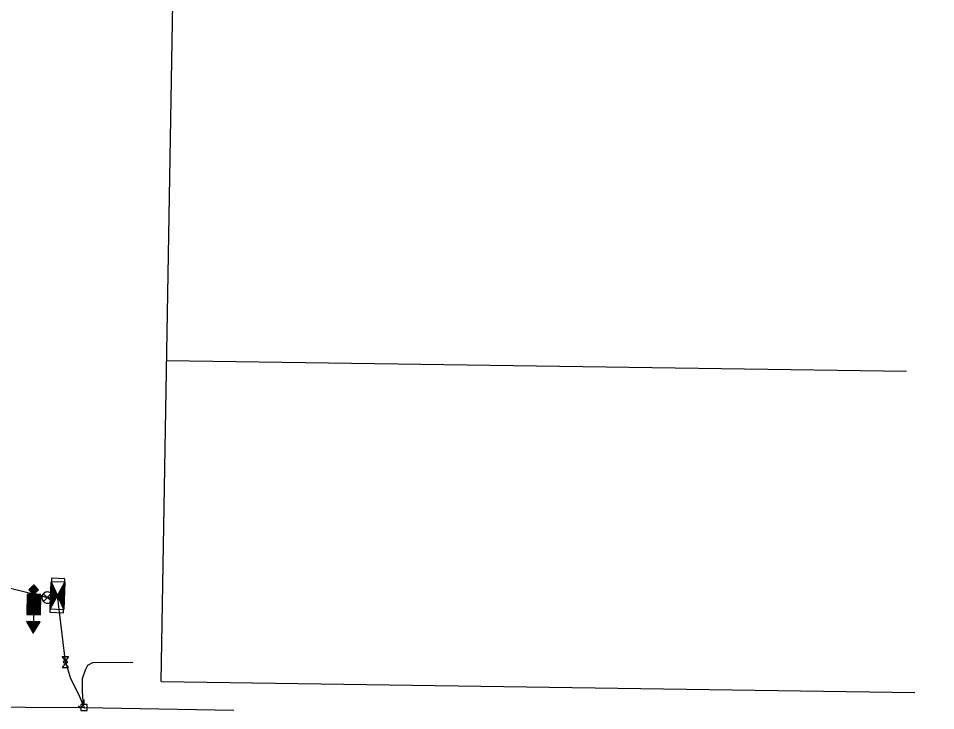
# Model space of a CAD drawing. Extents: x 596028 to 606371, y 330010 to 403088.
# Drawn here: x 604368 to 604908, y 344661 to 345068 of the extents above; entities that cross this region are included whole.
import ezdxf

# ---------------------------------------------------------------- set-up
doc = ezdxf.new("R2010")
doc.units = 0
for name, color, linetype in [('E_FTMS', 7, 'Continuous'), ('E_FTMS_Conduit', 7, 'Continuous'), ('E_UTL_E_Bold', 7, 'Continuous'), ('E_UTL_E_UG', 7, 'Continuous'), ('E_UTL_EPowerPole', 7, 'Continuous'), ('E_UTL_Overhead', 7, 'Continuous')]:
    doc.layers.add(name, color=color, linetype=linetype)

msp = doc.modelspace()

# ---------------------------------------------------------------- linework, layer by layer
at = {"layer": 'E_FTMS'}
for p, q in [((604374.03, 344732.12), (604374.03, 344731.85)), ((604379.31, 344732.09), (604374.14, 344732.22)), ((604374.28, 344732.36), (604374.26, 344731.6)), ((604379.08, 344732.34), (604374.39, 344732.46)), ((604374.53, 344732.59), (604374.49, 344731.36)), ((604378.85, 344732.58), (604374.63, 344732.69)), ((604374.77, 344732.82), (604374.73, 344731.11)), ((604378.61, 344732.83), (604374.88, 344732.93)), ((604375.02, 344733.06), (604374.96, 344730.87)), ((604378.38, 344733.08), (604375.12, 344733.16)), ((604375.26, 344733.29), (604375.2, 344730.62)), ((604378.15, 344733.32), (604375.37, 344733.39)), ((604375.51, 344733.53), (604375.43, 344730.37)), ((604377.91, 344733.57), (604375.62, 344733.63)), ((604375.76, 344733.76), (604375.66, 344730.13)), ((604377.68, 344733.81), (604375.86, 344733.86)), ((604376, 344733.99), (604375.9, 344729.88)), ((604377.44, 344734.06), (604376.11, 344734.09)), ((604376.25, 344734.23), (604376.13, 344729.64)), ((604377.21, 344734.31), (604376.35, 344734.33)), ((604376.49, 344734.46), (604376.37, 344729.39)), ((604376.74, 344734.7), (604376.6, 344729.14)), ((604376.98, 344734.55), (604376.6, 344734.56)), ((604376.98, 344734.55), (604376.84, 344729.27)), ((604377.21, 344734.31), (604377.09, 344729.51)), ((604377.44, 344734.06), (604377.33, 344729.74)), ((604377.68, 344733.81), (604377.58, 344729.98)), ((604377.91, 344733.57), (604377.83, 344730.21)), ((604378.15, 344733.32), (604378.07, 344730.44)), ((604378.38, 344733.08), (604378.32, 344730.68)), ((604378.61, 344732.83), (604378.56, 344730.91)), ((604378.85, 344732.58), (604378.81, 344731.15)), ((604379.08, 344732.34), (604379.06, 344731.38)), ((604379.31, 344732.09), (604379.3, 344731.61)), ((604389.11, 344732.22), (604386.83, 344730.13)), ((604389, 344732.45), (604386.84, 344730.46)), ((604388.9, 344732.68), (604386.86, 344730.8)), ((604388.8, 344732.91), (604386.87, 344731.14)), ((604388.69, 344733.14), (604386.88, 344731.48)), ((604388.59, 344733.37), (604386.9, 344731.82)), ((604388.49, 344733.6), (604386.91, 344732.16)), ((604390.64, 344728.3), (604386.92, 344732.35)), ((604388.38, 344733.83), (604386.93, 344732.5)), ((604388.28, 344734.07), (604386.94, 344732.84)), ((604390.76, 344728.53), (604386.94, 344732.69)), ((604390.45, 344729.22), (604386.95, 344733.03)), ((604388.18, 344734.3), (604386.96, 344733.18)), ((604388.07, 344734.53), (604386.97, 344733.52)), ((604390.14, 344729.91), (604386.97, 344733.37)), ((604389.83, 344730.6), (604386.98, 344733.71)), ((604387.97, 344734.76), (604386.99, 344733.85)), ((604389.52, 344731.3), (604386.99, 344734.05)), ((604387.87, 344734.99), (604387, 344734.19)), ((604387.76, 344735.22), (604387.01, 344734.53)), ((604389.21, 344731.99), (604387.01, 344734.39)), ((604388.9, 344732.68), (604387.02, 344734.73)), ((604387.66, 344735.45), (604387.03, 344734.87)), ((604387.56, 344735.68), (604387.04, 344735.21)), ((604388.59, 344733.37), (604387.04, 344735.06)), ((604388.28, 344734.07), (604387.05, 344735.4)), ((604387.45, 344735.91), (604387.06, 344735.55)), ((604387.35, 344736.14), (604387.07, 344735.89)), ((604387.97, 344734.76), (604387.07, 344735.74)), ((604387.66, 344735.45), (604387.08, 344736.08)), ((604387.25, 344736.37), (604387.09, 344736.23)), ((604387.14, 344736.61), (604387.1, 344736.57)), ((604387.35, 344736.14), (604387.1, 344736.42)), ((604394.93, 344732.35), (604390.76, 344728.53)), ((604394.94, 344732.69), (604391.13, 344729.19)), ((604394.96, 344733.03), (604391.5, 344729.85)), ((604394.97, 344733.37), (604391.87, 344730.52)), ((604394.99, 344733.71), (604392.23, 344731.18)), ((604395, 344734.05), (604392.6, 344731.84)), ((604394.82, 344729.78), (604392.72, 344732.06)), ((604394.83, 344730.12), (604392.85, 344732.29)), ((604395.02, 344734.39), (604392.97, 344732.51)), ((604394.85, 344730.46), (604392.97, 344732.51)), ((604394.86, 344730.8), (604393.09, 344732.73)), ((604394.88, 344731.14), (604393.21, 344732.95)), ((604395.03, 344734.72), (604393.34, 344733.17)), ((604394.89, 344731.48), (604393.34, 344733.17)), ((604394.91, 344731.82), (604393.46, 344733.39)), ((604394.92, 344732.15), (604393.58, 344733.61)), ((604395.04, 344735.06), (604393.71, 344733.83)), ((604394.94, 344732.49), (604393.71, 344733.83)), ((604394.95, 344732.83), (604393.83, 344734.05)), ((604394.96, 344733.17), (604393.95, 344734.28)), ((604395.06, 344735.4), (604394.07, 344734.5)), ((604394.98, 344733.51), (604394.07, 344734.5)), ((604394.99, 344733.85), (604394.2, 344734.72)), ((604395.01, 344734.19), (604394.32, 344734.94)), ((604395.07, 344735.74), (604394.44, 344735.16)), ((604395.02, 344734.53), (604394.44, 344735.16)), ((604395.04, 344734.87), (604394.56, 344735.38)), ((604395.05, 344735.21), (604394.69, 344735.6)), ((604395.09, 344736.08), (604394.81, 344735.83)), ((604395.07, 344735.55), (604394.81, 344735.82)), ((604395.08, 344735.88), (604394.93, 344736.05)), ((604395.09, 344736.22), (604395.05, 344736.27)), ((604380.95, 344726.97), (604372.75, 344719.18)), ((604380.96, 344727.31), (604372.76, 344719.52)), ((604380.97, 344727.65), (604372.77, 344719.85)), ((604380.98, 344727.99), (604372.78, 344720.19)), ((604380.99, 344728.33), (604372.79, 344720.53)), ((604381, 344728.67), (604372.8, 344720.87)), ((604380.79, 344729.13), (604372.81, 344721.55)), ((604381, 344729.01), (604372.81, 344721.21)), ((604380.45, 344729.14), (604372.82, 344721.89)), ((604380.11, 344729.15), (604372.83, 344722.23)), ((604379.77, 344729.16), (604372.84, 344722.57)), ((604379.43, 344729.17), (604372.85, 344722.91)), ((604379.09, 344729.18), (604372.86, 344723.25)), ((604378.75, 344729.19), (604372.87, 344723.59)), ((604378.41, 344729.19), (604372.87, 344723.93)), ((604378.08, 344729.2), (604372.88, 344724.27)), ((604377.74, 344729.21), (604372.89, 344724.6)), ((604377.4, 344729.22), (604372.9, 344724.94)), ((604377.06, 344729.23), (604372.91, 344725.28)), ((604376.72, 344729.24), (604372.92, 344725.62)), ((604376.38, 344729.25), (604372.93, 344725.96)), ((604376.04, 344729.25), (604372.93, 344726.3)), ((604375.7, 344729.26), (604372.94, 344726.64)), ((604380.74, 344718.49), (604372.94, 344726.69)), ((604375.36, 344729.27), (604372.95, 344726.98)), ((604380.75, 344718.83), (604372.95, 344727.03)), ((604375.02, 344729.28), (604372.96, 344727.32)), ((604380.76, 344719.17), (604372.96, 344727.37)), ((604374.68, 344729.29), (604372.97, 344727.66)), ((604380.76, 344719.51), (604372.97, 344727.71)), ((604374.34, 344729.3), (604372.98, 344728)), ((604380.77, 344719.85), (604372.98, 344728.05)), ((604374, 344729.31), (604372.99, 344728.34)), ((604373.66, 344729.31), (604372.99, 344728.68)), ((604380.79, 344720.52), (604372.99, 344728.72)), ((604380.78, 344720.19), (604372.99, 344728.38)), ((604373.32, 344729.32), (604373, 344729.02)), ((604380.8, 344720.86), (604373, 344729.06)), ((604380.81, 344721.2), (604373.08, 344729.33)), ((604380.82, 344721.54), (604373.42, 344729.32)), ((604380.82, 344721.88), (604373.76, 344729.31)), ((604379.55, 344731.85), (604373.89, 344731.99)), ((604380.83, 344722.22), (604374.1, 344729.3)), ((604379.3, 344731.61), (604374.13, 344731.74)), ((604379.06, 344731.38), (604374.36, 344731.5)), ((604380.84, 344722.56), (604374.44, 344729.29)), ((604378.81, 344731.15), (604374.59, 344731.25)), ((604380.85, 344722.9), (604374.78, 344729.29)), ((604378.56, 344730.91), (604374.83, 344731.01)), ((604378.32, 344730.68), (604375.06, 344730.76)), ((604380.86, 344723.24), (604375.12, 344729.28)), ((604378.07, 344730.44), (604375.3, 344730.51)), ((604380.87, 344723.58), (604375.46, 344729.27)), ((604377.83, 344730.21), (604375.53, 344730.27)), ((604377.58, 344729.98), (604375.76, 344730.02)), ((604380.88, 344723.92), (604375.8, 344729.26)), ((604377.33, 344729.74), (604376, 344729.78)), ((604380.88, 344724.26), (604376.14, 344729.25)), ((604377.09, 344729.51), (604376.23, 344729.53)), ((604376.84, 344729.27), (604376.47, 344729.28)), ((604380.89, 344724.6), (604376.48, 344729.24)), ((604380.9, 344724.94), (604376.81, 344729.23)), ((604380.91, 344725.28), (604377.15, 344729.23)), ((604380.92, 344725.61), (604377.49, 344729.22)), ((604380.93, 344725.95), (604377.83, 344729.21)), ((604380.94, 344726.29), (604378.17, 344729.2)), ((604380.94, 344726.63), (604378.51, 344729.19)), ((604380.95, 344726.97), (604378.85, 344729.18)), ((604380.96, 344727.31), (604379.19, 344729.17)), ((604380.97, 344727.65), (604379.53, 344729.17)), ((604380.98, 344727.99), (604379.87, 344729.16)), ((604380.99, 344728.33), (604380.21, 344729.15)), ((604381, 344728.67), (604380.55, 344729.14)), ((604381, 344729.01), (604380.89, 344729.13)), ((604390.02, 344727.2), (604386.57, 344724.02)), ((604390.39, 344727.86), (604386.58, 344724.36)), ((604390.76, 344728.53), (604386.6, 344724.7)), ((604390.66, 344728.76), (604386.61, 344725.04)), ((604390.55, 344728.99), (604386.62, 344725.38)), ((604390.45, 344729.22), (604386.64, 344725.72)), ((604390.35, 344729.45), (604386.65, 344726.06)), ((604390.24, 344729.68), (604386.67, 344726.4)), ((604390.14, 344729.91), (604386.68, 344726.74)), ((604388.68, 344724.76), (604386.69, 344726.93)), ((604390.04, 344730.14), (604386.7, 344727.07)), ((604388.8, 344724.99), (604386.7, 344727.27)), ((604389.93, 344730.37), (604386.71, 344727.41)), ((604388.92, 344725.21), (604386.72, 344727.61)), ((604389.83, 344730.6), (604386.73, 344727.75)), ((604389.04, 344725.43), (604386.73, 344727.94)), ((604389.73, 344730.83), (604386.74, 344728.09)), ((604389.62, 344731.06), (604386.75, 344728.43)), ((604389.17, 344725.65), (604386.75, 344728.28)), ((604389.29, 344725.87), (604386.76, 344728.62)), ((604389.52, 344731.3), (604386.77, 344728.77)), ((604389.42, 344731.53), (604386.78, 344729.11)), ((604389.41, 344726.09), (604386.78, 344728.96)), ((604389.53, 344726.31), (604386.79, 344729.3)), ((604389.31, 344731.76), (604386.8, 344729.45)), ((604389.21, 344731.99), (604386.81, 344729.79)), ((604389.66, 344726.53), (604386.81, 344729.64)), ((604389.78, 344726.76), (604386.82, 344729.98)), ((604389.9, 344726.98), (604386.83, 344730.32)), ((604390.02, 344727.2), (604386.85, 344730.66)), ((604390.15, 344727.42), (604386.86, 344731)), ((604390.27, 344727.64), (604386.88, 344731.33)), ((604390.39, 344727.86), (604386.89, 344731.67)), ((604390.52, 344728.08), (604386.91, 344732.01)), ((604394.59, 344724.36), (604390.76, 344728.53)), ((604394.91, 344732.01), (604390.86, 344728.29)), ((604394.6, 344724.69), (604390.88, 344728.75)), ((604394.9, 344731.67), (604390.97, 344728.06)), ((604394.62, 344725.03), (604391.01, 344728.97)), ((604394.89, 344731.33), (604391.07, 344727.83)), ((604394.57, 344724.02), (604391.07, 344727.83)), ((604394.63, 344725.37), (604391.13, 344729.19)), ((604394.87, 344731), (604391.17, 344727.6)), ((604394.65, 344725.71), (604391.25, 344729.41)), ((604394.86, 344730.66), (604391.28, 344727.37)), ((604394.66, 344726.05), (604391.37, 344729.63)), ((604394.84, 344730.32), (604391.38, 344727.14)), ((604394.56, 344723.68), (604391.38, 344727.14)), ((604394.83, 344729.98), (604391.48, 344726.91)), ((604394.67, 344726.39), (604391.5, 344729.85)), ((604394.81, 344729.64), (604391.59, 344726.68)), ((604394.69, 344726.73), (604391.62, 344730.07)), ((604394.8, 344729.3), (604391.69, 344726.45)), ((604394.7, 344727.07), (604391.74, 344730.29)), ((604394.78, 344728.96), (604391.79, 344726.22)), ((604394.72, 344727.41), (604391.87, 344730.52)), ((604394.77, 344728.62), (604391.9, 344725.99)), ((604394.73, 344727.75), (604391.99, 344730.74)), ((604394.76, 344728.28), (604392, 344725.75)), ((604394.74, 344727.94), (604392.1, 344725.52)), ((604394.75, 344728.09), (604392.11, 344730.96)), ((604394.73, 344727.61), (604392.21, 344725.29)), ((604394.76, 344728.42), (604392.23, 344731.18)), ((604394.71, 344727.27), (604392.31, 344725.06)), ((604394.78, 344728.76), (604392.36, 344731.4)), ((604394.7, 344726.93), (604392.41, 344724.83)), ((604394.79, 344729.1), (604392.48, 344731.62)), ((604394.81, 344729.44), (604392.6, 344731.84)), ((604380.91, 344725.28), (604372.71, 344717.48)), ((604380.92, 344725.61), (604372.72, 344717.82)), ((604380.93, 344725.95), (604372.73, 344718.16)), ((604380.94, 344726.29), (604372.74, 344718.5)), ((604380.94, 344726.63), (604372.75, 344718.84)), ((604376.63, 344717.23), (604372.81, 344721.26)), ((604377.31, 344717.22), (604372.82, 344721.94)), ((604376.97, 344717.23), (604372.82, 344721.6)), ((604377.65, 344717.21), (604372.83, 344722.28)), ((604377.99, 344717.2), (604372.84, 344722.62)), ((604378.33, 344717.19), (604372.85, 344722.96)), ((604378.67, 344717.18), (604372.86, 344723.3)), ((604379.35, 344717.17), (604372.87, 344723.97)), ((604379.01, 344717.17), (604372.87, 344723.63)), ((604379.69, 344717.16), (604372.88, 344724.31)), ((604380.03, 344717.15), (604372.89, 344724.65)), ((604380.37, 344717.14), (604372.9, 344724.99)), ((604380.9, 344724.94), (604372.9, 344717.33)), ((604380.7, 344717.13), (604372.91, 344725.33)), ((604380.71, 344717.47), (604372.92, 344725.67)), ((604380.73, 344718.15), (604372.93, 344726.35)), ((604380.72, 344717.81), (604372.93, 344726.01)), ((604380.89, 344724.6), (604373.24, 344717.32)), ((604380.88, 344724.26), (604373.58, 344717.31)), ((604380.88, 344723.92), (604373.92, 344717.3)), ((604380.87, 344723.58), (604374.26, 344717.29)), ((604380.86, 344723.24), (604374.6, 344717.29)), ((604380.85, 344722.9), (604374.94, 344717.28)), ((604380.84, 344722.56), (604375.28, 344717.27)), ((604380.83, 344722.22), (604375.62, 344717.26)), ((604380.82, 344721.88), (604375.95, 344717.25)), ((604380.82, 344721.54), (604376.29, 344717.24)), ((604387.08, 344721.89), (604386.45, 344721.31)), ((604386.71, 344721.22), (604386.46, 344721.5)), ((604387.45, 344722.55), (604386.47, 344721.65)), ((604386.84, 344721.45), (604386.47, 344721.84)), ((604387.82, 344723.22), (604386.48, 344721.99)), ((604388.19, 344723.88), (604386.49, 344722.33)), ((604386.96, 344721.67), (604386.49, 344722.18)), ((604387.08, 344721.89), (604386.5, 344722.52)), ((604388.55, 344724.54), (604386.51, 344722.67)), ((604388.92, 344725.21), (604386.52, 344723.01)), ((604387.2, 344722.11), (604386.52, 344722.86)), ((604387.33, 344722.33), (604386.53, 344723.2)), ((604389.29, 344725.87), (604386.54, 344723.35)), ((604389.66, 344726.53), (604386.55, 344723.68)), ((604387.45, 344722.55), (604386.55, 344723.54)), ((604387.57, 344722.77), (604386.56, 344723.88)), ((604387.69, 344722.99), (604386.57, 344724.21)), ((604387.82, 344723.22), (604386.59, 344724.55)), ((604387.94, 344723.44), (604386.6, 344724.89)), ((604388.06, 344723.66), (604386.62, 344725.23)), ((604388.18, 344723.88), (604386.63, 344725.57)), ((604388.31, 344724.1), (604386.65, 344725.91)), ((604388.43, 344724.32), (604386.66, 344726.25)), ((604388.55, 344724.54), (604386.68, 344726.59)), ((604394.54, 344723.34), (604391.69, 344726.45)), ((604394.53, 344723), (604392, 344725.75)), ((604394.52, 344722.66), (604392.31, 344725.06)), ((604394.68, 344726.59), (604392.52, 344724.6)), ((604394.67, 344726.25), (604392.62, 344724.37)), ((604394.5, 344722.32), (604392.62, 344724.37)), ((604394.65, 344725.91), (604392.72, 344724.14)), ((604394.64, 344725.57), (604392.83, 344723.91)), ((604394.63, 344725.23), (604392.93, 344723.68)), ((604394.49, 344721.98), (604392.93, 344723.68)), ((604394.61, 344724.89), (604393.03, 344723.45)), ((604394.6, 344724.55), (604393.14, 344723.22)), ((604394.58, 344724.22), (604393.24, 344722.98)), ((604394.47, 344721.64), (604393.24, 344722.98)), ((604394.57, 344723.88), (604393.35, 344722.75)), ((604394.55, 344723.54), (604393.45, 344722.52)), ((604394.54, 344723.2), (604393.55, 344722.29)), ((604394.46, 344721.3), (604393.55, 344722.29)), ((604394.52, 344722.86), (604393.66, 344722.06)), ((604394.51, 344722.52), (604393.76, 344721.83)), ((604394.5, 344722.18), (604393.86, 344721.6)), ((604394.44, 344720.96), (604393.86, 344721.6)), ((604394.48, 344721.84), (604393.97, 344721.37)), ((604394.47, 344721.5), (604394.07, 344721.14)), ((604372.9, 344717.33), (604372.71, 344717.53)), ((604373.24, 344717.32), (604372.72, 344717.87)), ((604373.58, 344717.31), (604372.73, 344718.21)), ((604373.92, 344717.3), (604372.74, 344718.55)), ((604374.26, 344717.29), (604372.75, 344718.88)), ((604374.94, 344717.28), (604372.76, 344719.56)), ((604374.6, 344717.29), (604372.76, 344719.22)), ((604375.28, 344717.27), (604372.77, 344719.9)), ((604375.62, 344717.26), (604372.78, 344720.24)), ((604375.95, 344717.25), (604372.79, 344720.58)), ((604376.29, 344717.24), (604372.8, 344720.92)), ((604376.71, 344717.23), (604376.61, 344713.23)), ((604380.81, 344721.2), (604376.63, 344717.23)), ((604380.8, 344720.86), (604376.97, 344717.23)), ((604380.79, 344720.52), (604377.31, 344717.22)), ((604380.78, 344720.19), (604377.65, 344717.21)), ((604380.77, 344719.85), (604377.99, 344717.2)), ((604380.76, 344719.51), (604378.33, 344717.19)), ((604380.76, 344719.17), (604378.67, 344717.18)), ((604380.75, 344718.83), (604379.01, 344717.17)), ((604380.74, 344718.49), (604379.35, 344717.17)), ((604380.73, 344718.15), (604379.69, 344717.16)), ((604380.72, 344717.81), (604380.03, 344717.15)), ((604380.71, 344717.47), (604380.37, 344717.14)), ((604386.47, 344720.78), (604386.43, 344720.82)), ((604386.71, 344721.23), (604386.44, 344720.97)), ((604386.59, 344721), (604386.44, 344721.16)), ((604394.45, 344721.16), (604394.17, 344720.91)), ((604394.43, 344720.63), (604394.17, 344720.9)), ((604394.44, 344720.83), (604394.28, 344720.68)), ((604394.42, 344720.49), (604394.38, 344720.45)), ((604372.66, 344713.33), (604372.65, 344713.33)), ((604373, 344713.33), (604372.77, 344713.11)), ((604377.62, 344708.25), (604372.79, 344713.33)), ((604373.33, 344713.32), (604372.89, 344712.89)), ((604377.49, 344708.04), (604372.9, 344712.86)), ((604373.67, 344713.31), (604373, 344712.67)), ((604374.01, 344713.3), (604373.12, 344712.45)), ((604377.75, 344708.46), (604373.13, 344713.32)), ((604374.35, 344713.29), (604373.24, 344712.24)), ((604377.36, 344707.83), (604373.35, 344712.05)), ((604374.69, 344713.28), (604373.36, 344712.02)), ((604377.88, 344708.67), (604373.46, 344713.31)), ((604375.03, 344713.27), (604373.48, 344711.8)), ((604375.37, 344713.27), (604373.6, 344711.58)), ((604375.71, 344713.26), (604373.72, 344711.36)), ((604377.23, 344707.62), (604373.79, 344711.23)), ((604378.01, 344708.89), (604373.8, 344713.31)), ((604376.05, 344713.25), (604373.84, 344711.14)), ((604376.39, 344713.24), (604373.96, 344710.93)), ((604376.73, 344713.23), (604374.07, 344710.71)), ((604378.13, 344709.1), (604374.14, 344713.3)), ((604377.07, 344713.22), (604374.19, 344710.49)), ((604377.41, 344713.21), (604374.31, 344710.27)), ((604377.75, 344713.21), (604374.43, 344710.05)), ((604378.26, 344709.31), (604374.48, 344713.29)), ((604378.09, 344713.2), (604374.55, 344709.83)), ((604378.42, 344713.19), (604374.67, 344709.62)), ((604378.76, 344713.18), (604374.79, 344709.4)), ((604378.39, 344709.52), (604374.82, 344713.28)), ((604379.1, 344713.17), (604374.91, 344709.18)), ((604379.44, 344713.16), (604375.02, 344708.96)), ((604379.78, 344713.15), (604375.14, 344708.74)), ((604378.52, 344709.73), (604375.16, 344713.27)), ((604380.12, 344713.15), (604375.26, 344708.53)), ((604380.46, 344713.14), (604375.38, 344708.31)), ((604378.65, 344709.95), (604375.5, 344713.26)), ((604380.32, 344712.68), (604375.5, 344708.09)), ((604379.84, 344711.89), (604375.62, 344707.87)), ((604379.36, 344711.09), (604375.74, 344707.65)), ((604378.78, 344710.16), (604375.84, 344713.25)), ((604378.91, 344710.37), (604376.18, 344713.25)), ((604379.04, 344710.58), (604376.52, 344713.24)), ((604379.17, 344710.79), (604376.86, 344713.23)), ((604379.3, 344711.01), (604377.2, 344713.22)), ((604379.43, 344711.22), (604377.54, 344713.21)), ((604379.56, 344711.43), (604377.88, 344713.2)), ((604379.69, 344711.64), (604378.22, 344713.19)), ((604379.82, 344711.85), (604378.55, 344713.19)), ((604379.95, 344712.07), (604378.89, 344713.18)), ((604380.08, 344712.28), (604379.23, 344713.17)), ((604380.21, 344712.49), (604379.57, 344713.16)), ((604380.34, 344712.7), (604379.91, 344713.15)), ((604380.47, 344712.91), (604380.25, 344713.14)), ((604380.6, 344713.12), (604380.59, 344713.13)), ((604377.1, 344707.4), (604374.23, 344710.42)), ((604376.97, 344707.19), (604374.68, 344709.6)), ((604376.84, 344706.98), (604375.12, 344708.79)), ((604376.71, 344706.77), (604375.56, 344707.97)), ((604378.87, 344710.3), (604375.86, 344707.43)), ((604378.39, 344709.51), (604375.97, 344707.22)), ((604376.58, 344706.56), (604376.01, 344707.16)), ((604377.9, 344708.72), (604376.09, 344707)), ((604377.42, 344707.93), (604376.21, 344706.78)), ((604376.93, 344707.13), (604376.33, 344706.56)), ((604376.45, 344706.34), (604376.45, 344706.34))]:
    msp.add_line(p, q, dxfattribs=at)
for points in [[(604387.19, 344738.68), (604386.34, 344718.71), (604394.33, 344718.37), (604395.18, 344738.34)], [(604376.65, 344729.09), (604373.89, 344731.99), (604376.79, 344734.75), (604379.55, 344731.85)], [(604387.11, 344736.69), (604386.42, 344720.7), (604394.42, 344720.36), (604395.1, 344736.35)], [(604387.11, 344736.69), (604390.76, 344728.53), (604386.42, 344720.7)], [(604395.1, 344736.35), (604394.42, 344720.36), (604390.76, 344728.53)], [(604373.01, 344729.33), (604372.71, 344717.33), (604380.7, 344717.13), (604381.01, 344729.13)], [(604380.6, 344713.13), (604372.64, 344713.33), (604376.45, 344706.34)]]:
    msp.add_lwpolyline(points, close=True, dxfattribs=at)
for points in [[(604388.17, 344727.34), (604388.11, 344727.97), (604387.93, 344728.57), (604387.64, 344729.13), (604387.26, 344729.62), (604386.78, 344730.03), (604386.24, 344730.35), (604385.65, 344730.55), (604385.03, 344730.64), (604384.4, 344730.61), (604383.79, 344730.46), (604383.22, 344730.2), (604382.71, 344729.84), (604382.27, 344729.38), (604381.94, 344728.86), (604381.7, 344728.27), (604381.58, 344727.66), (604381.58, 344727.03), (604381.7, 344726.41), (604381.94, 344725.83), (604382.27, 344725.3), (604382.71, 344724.85), (604383.22, 344724.49), (604383.79, 344724.23), (604384.4, 344724.08), (604385.03, 344724.05), (604385.65, 344724.14), (604386.24, 344724.34), (604386.78, 344724.66), (604387.26, 344725.07), (604387.64, 344725.56), (604387.93, 344726.12), (604388.11, 344726.72), (604388.17, 344727.34)], [(604387.13, 344729.68), (604382.52, 344725.02)], [(604382.52, 344729.63), (604387.17, 344724.98)]]:
    msp.add_lwpolyline(points, dxfattribs=at)
at = {"layer": 'E_FTMS_Conduit'}
for points in [[(604240.98, 344737.15), (604346.95, 344734.93), (604357.04, 344734.39), (604384.87, 344727.34)], [(604389.95, 344728.25), (604386.05, 344727.28), (604384.87, 344727.34), (604383.65, 344727.66), (604375.56, 344730.36), (604375.59, 344731.83)]]:
    msp.add_lwpolyline(points, dxfattribs=at)
at = {"layer": 'E_UTL_E_Bold'}
for points in [[(604393.53, 344692.74), (604397.35, 344692.74)], [(604395.44, 344690.08), (604393.53, 344692.74)], [(604396.71, 344689.44), (604396.69, 344689.56), (604396.62, 344689.68), (604396.51, 344689.78), (604396.36, 344689.88), (604396.18, 344689.96), (604395.97, 344690.02), (604395.74, 344690.06), (604395.5, 344690.07), (604395.26, 344690.07), (604395.02, 344690.04), (604394.8, 344689.99), (604394.61, 344689.92), (604394.44, 344689.83), (604394.31, 344689.73), (604394.22, 344689.62), (604394.18, 344689.5), (604394.18, 344689.38), (604394.22, 344689.26), (604394.31, 344689.15), (604394.44, 344689.05), (604394.61, 344688.96), (604394.8, 344688.89), (604395.02, 344688.84), (604395.26, 344688.81), (604395.5, 344688.81), (604395.74, 344688.82), (604395.97, 344688.86), (604396.18, 344688.92), (604396.36, 344689), (604396.51, 344689.1), (604396.62, 344689.2), (604396.69, 344689.32), (604396.71, 344689.44)], [(604397.35, 344692.74), (604395.44, 344690.08)], [(604395.44, 344688.8), (604393.53, 344686.14)], [(604393.53, 344686.14), (604397.35, 344686.14)], [(604397.35, 344686.14), (604395.44, 344688.8)]]:
    msp.add_lwpolyline(points, dxfattribs=at)
at = {"layer": 'E_UTL_E_UG'}
for p, q in [((604454.95, 344866.92), (604890.32, 344860.56)), ((604395.44, 344689.44), (604390.76, 344728.52)), ((604451.71, 344677.95), (604895.38, 344671.46))]:
    msp.add_line(p, q, dxfattribs=at)
for points in [[(604451.71, 344677.95), (604459.15, 345111.89), (604579.13, 345110.13), (604581.62, 345255.11), (604551.62, 345255.55), (604554.74, 345437.53), (604584.74, 345437.09), (604587.44, 345595.06), (604467.46, 345596.82), (604472.17, 345871.78), (604907.54, 345865.41)], [(604395.43, 344689.46), (604398.35, 344679.7), (604403.42, 344670.15), (604406.06, 344663.5), (604405.51, 344672.11), (604405.52, 344679.78), (604407.25, 344684.76), (604408.59, 344687.55), (604411.61, 344689.12), (604435.2, 344689.34)], [(604404.24, 344662.28), (604403.11, 344663.53)], [(604404.24, 344662.28), (604405.61, 344663.53)]]:
    msp.add_lwpolyline(points, dxfattribs=at)
at = {"layer": 'E_UTL_EPowerPole'}
for points in [[(604406.42, 344664.46), (604406.42, 344667.37)], [(604408.26, 344664.46), (604404.57, 344664.46)], [(604404.57, 344664.46), (604404.57, 344660.77)], [(604406.69, 344662.62), (604406.68, 344662.67), (604406.67, 344662.71), (604406.65, 344662.75), (604406.62, 344662.78), (604406.59, 344662.81), (604406.55, 344662.84), (604406.51, 344662.85), (604406.46, 344662.86), (604406.42, 344662.86), (604406.37, 344662.85), (604406.33, 344662.83), (604406.29, 344662.8), (604406.26, 344662.77), (604406.24, 344662.73), (604406.22, 344662.69), (604406.21, 344662.64), (604406.21, 344662.6), (604406.22, 344662.55), (604406.24, 344662.51), (604406.26, 344662.47), (604406.29, 344662.44), (604406.33, 344662.41), (604406.37, 344662.39), (604406.42, 344662.38), (604406.46, 344662.38), (604406.51, 344662.39), (604406.55, 344662.4), (604406.59, 344662.43), (604406.62, 344662.46), (604406.65, 344662.49), (604406.67, 344662.53), (604406.68, 344662.57), (604406.69, 344662.62)], [(604408.26, 344660.77), (604408.26, 344664.46)], [(604404.57, 344660.77), (604408.26, 344660.77)]]:
    msp.add_lwpolyline(points, dxfattribs=at)
at = {"layer": 'E_UTL_Overhead'}
msp.add_lwpolyline([(604099.55, 344666.34), (604198.32, 344663.85), (604406.45, 344662.62), (604494.53, 344660.98)], dxfattribs=at)

doc.saveas('drawing.dxf')
